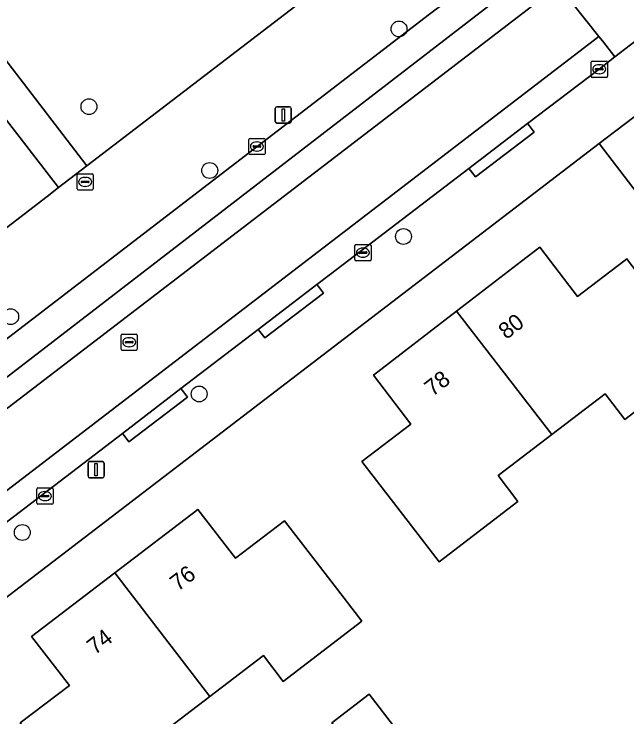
# Model space of a CAD drawing. Extents: x 159352 to 160617, y 385888 to 387323.
# Drawn here: x 160229.75 to 160267.44, y 386721.96 to 386765.21 of the extents above; entities that cross this region are included whole.
import ezdxf

# ---------------------------------------------------------------- set-up
doc = ezdxf.new("R2010")
doc.units = 0
for name, color, linetype in [('IMGEO_Boom', 7, 'Continuous'), ('IMGEO_Erf', 7, 'Continuous'), ('IMGEO_Groenvoorziening', 7, 'Continuous'), ('IMGEO_Kolk', 7, 'Continuous'), ('IMGEO_Lichtmast', 7, 'Continuous'), ('IMGEO_Pand', 7, 'Continuous'), ('IMGEO_Pand_nummerreeks', 7, 'Continuous'), ('IMGEO_Parkeervlak_gesloten', 7, 'Continuous'), ('IMGEO_Rijbaan_lokaal_gesloten', 7, 'Continuous'), ('IMGEO_Rioolput', 7, 'Continuous'), ('IMGEO_Voetpad_open', 7, 'Continuous')]:
    doc.layers.add(name, color=color, linetype=linetype)

msp = doc.modelspace()

# ---------------------------------------------------------------- linework, layer by layer
at = {"layer": 'IMGEO_Boom'}
for centre in [(160253.427, 386764.288), (160234.359, 386759.508), (160241.785, 386755.581), (160253.7, 386751.521), (160229.544, 386746.586), (160241.135, 386741.83), (160230.257, 386733.307)]:
    msp.add_circle(centre, 0.489, dxfattribs=at)
at = {"layer": 'IMGEO_Erf'}
for points in [[(160208.162, 386786.037), (160210.231, 386787.624), (160217.253, 386778.043), (160218.016, 386777.04), (160234.226, 386755.873), (160256.273, 386772.764)], [(160226.815, 386750.172), (160231.778, 386753.983), (160232.487, 386754.53), (160208.162, 386786.037)], [(160294.154, 386720.078), (160292.522, 386722.194), (160288.093, 386727.991), (160265.745, 386757.237), (160256.291, 386750), (160203.329, 386709.461), (160207.16, 386703.955), (160216.013, 386691.229), (160210.854, 386687.263), (160206.666, 386684.043), (160206.023, 386683.551), (160208.385, 386680.46), (160219.222, 386666.026)]]:
    msp.add_lwpolyline(points, dxfattribs=at)
for points in [[(160262.819, 386739.332), (160259.515, 386736.804), (160260.731, 386735.215), (160255.887, 386731.508), (160254.188, 386733.707), (160251.132, 386737.665), (160254.16, 386739.963), (160251.861, 386742.992), (160256.96, 386746.922), (160260.952, 386750), (160262.079, 386750.869), (160262.741, 386750), (160264.395, 386747.828), (160267.247, 386750), (160267.437, 386750.145), (160267.548, 386750), (160272.166, 386743.966), (160268.196, 386740.928), (160267.322, 386740.259), (160266.107, 386741.848)], [(160246.306, 386724.147), (160245.091, 386725.732), (160241.795, 386723.21), (160238.499, 386720.688), (160239.712, 386719.101), (160234.874, 386715.398), (160233.174, 386717.616), (160230.133, 386721.585), (160233.157, 386723.895), (160230.828, 386726.897), (160235.954, 386730.824), (160241.044, 386734.723), (160243.364, 386731.728), (160246.378, 386734.03), (160249.431, 386730.071), (160251.144, 386727.85)], [(160250.992, 386719.37), (160249.29, 386721.594), (160251.599, 386723.362), (160253.301, 386721.138)]]:
    msp.add_lwpolyline(points, close=True, dxfattribs=at)
at = {"layer": 'IMGEO_Groenvoorziening'}
msp.add_lwpolyline([(160288.093, 386727.991), (160292.522, 386722.194), (160294.154, 386720.078), (160296.032, 386721.52), (160275.935, 386750), (160269.047, 386759.761), (160266.169, 386757.561), (160265.745, 386757.237)], close=True, dxfattribs=at)
at = {"layer": 'IMGEO_Kolk'}
for p, q in [((160265.24, 386761.385), (160265.24, 386762.237)), ((160265.315, 386762.311), (160266.167, 386762.311)), ((160266.241, 386762.237), (160266.241, 386761.385)), ((160265.499, 386761.805), (160265.499, 386761.817)), ((160265.542, 386761.854), (160265.94, 386761.854)), ((160265.728, 386762.091), (160265.753, 386762.091)), ((160265.983, 386761.817), (160265.983, 386761.805)), ((160265.937, 386761.768), (160265.539, 386761.768)), ((160265.751, 386761.531), (160265.726, 386761.531)), ((160266.167, 386761.311), (160265.315, 386761.311)), ((160244.187, 386756.632), (160244.187, 386757.484)), ((160244.262, 386757.558), (160245.114, 386757.558)), ((160245.188, 386757.484), (160245.188, 386756.632)), ((160244.446, 386757.052), (160244.446, 386757.064)), ((160244.489, 386757.101), (160244.887, 386757.101)), ((160244.675, 386757.338), (160244.7, 386757.338)), ((160244.93, 386757.064), (160244.93, 386757.052)), ((160244.884, 386757.015), (160244.486, 386757.015)), ((160244.698, 386756.778), (160244.673, 386756.778)), ((160245.114, 386756.558), (160244.262, 386756.558)), ((160250.783, 386751.024), (160251.635, 386751.024)), ((160250.708, 386750.098), (160250.708, 386750.95)), ((160251.01, 386750.567), (160251.408, 386750.567)), ((160251.196, 386750.804), (160251.221, 386750.804)), ((160251.709, 386750.95), (160251.709, 386750.098)), ((160250.967, 386750.518), (160250.967, 386750.53)), ((160251.405, 386750.481), (160251.007, 386750.481)), ((160251.219, 386750.244), (160251.194, 386750.244)), ((160251.451, 386750.53), (160251.451, 386750.518)), ((160251.635, 386750.024), (160250.783, 386750.024)), ((160231.148, 386735.121), (160231.148, 386735.973)), ((160231.223, 386736.047), (160232.075, 386736.047)), ((160232.149, 386735.973), (160232.149, 386735.121)), ((160231.407, 386735.541), (160231.407, 386735.553)), ((160231.845, 386735.504), (160231.447, 386735.504)), ((160231.45, 386735.59), (160231.848, 386735.59)), ((160231.636, 386735.827), (160231.661, 386735.827)), ((160231.891, 386735.553), (160231.891, 386735.541)), ((160232.075, 386735.047), (160231.223, 386735.047)), ((160231.659, 386735.267), (160231.634, 386735.267))]:
    msp.add_line(p, q, dxfattribs=at)
for points in [[(160265.24, 386761.385), (160265.24, 386762.237)], [(160265.315, 386762.311), (160266.167, 386762.311)], [(160266.241, 386762.237), (160266.241, 386761.385)], [(160266.167, 386761.311), (160265.315, 386761.311)], [(160244.187, 386756.632), (160244.187, 386757.484)], [(160244.262, 386757.558), (160245.114, 386757.558)], [(160245.188, 386757.484), (160245.188, 386756.632)], [(160245.114, 386756.558), (160244.262, 386756.558)], [(160250.783, 386751.024), (160251.635, 386751.024)], [(160250.708, 386750.098), (160250.708, 386750.95)], [(160251.709, 386750.95), (160251.709, 386750.098)], [(160251.635, 386750.024), (160250.783, 386750.024)], [(160231.148, 386735.121), (160231.148, 386735.973)], [(160231.223, 386736.047), (160232.075, 386736.047)], [(160232.149, 386735.973), (160232.149, 386735.121)], [(160232.075, 386735.047), (160231.223, 386735.047)]]:
    msp.add_lwpolyline(points, dxfattribs=at)
for centre, radius, start, end in [((160265.317, 386762.235), 0.0765, 91.552, 178.448), ((160265.317, 386762.235), 0.0765, 91.552, 178.448), ((160266.165, 386762.235), 0.0765, 1.552, 88.448), ((160266.165, 386762.235), 0.0765, 1.552, 88.448), ((160265.539, 386761.814), 0.0403, 85.8775, 175.7526), ((160265.536, 386761.804), 0.0366, 178.938, 274.7102), ((160265.94, 386761.811), 0.043, 264.8664, 352.4533), ((160265.944, 386761.816), 0.0386, 1.7309, 96.639), ((160265.317, 386761.387), 0.0765, 181.552, 268.448), ((160265.317, 386761.387), 0.0765, 181.552, 268.448), ((160266.165, 386761.387), 0.0765, 271.552, 358.448), ((160266.165, 386761.387), 0.0765, 271.552, 358.448), ((160244.264, 386757.482), 0.0765, 91.552, 178.448), ((160244.264, 386757.482), 0.0765, 91.552, 178.448), ((160245.112, 386757.482), 0.0765, 1.552, 88.448), ((160245.112, 386757.482), 0.0765, 1.552, 88.448), ((160244.486, 386757.061), 0.0403, 85.8775, 175.7526), ((160244.483, 386757.051), 0.0366, 178.938, 274.7102), ((160244.887, 386757.058), 0.043, 264.8664, 352.4533), ((160244.891, 386757.063), 0.0386, 1.7309, 96.639), ((160244.264, 386756.634), 0.0765, 181.552, 268.448), ((160244.264, 386756.634), 0.0765, 181.552, 268.448), ((160245.112, 386756.634), 0.0765, 271.552, 358.448), ((160245.112, 386756.634), 0.0765, 271.552, 358.448), ((160250.785, 386750.948), 0.0765, 91.552, 178.448), ((160250.785, 386750.948), 0.0765, 91.552, 178.448), ((160251.633, 386750.948), 0.0765, 1.552, 88.448), ((160251.633, 386750.948), 0.0765, 1.552, 88.448), ((160251.007, 386750.527), 0.0403, 85.8775, 175.7526), ((160251.412, 386750.529), 0.0386, 1.7309, 96.639), ((160251.004, 386750.517), 0.0366, 178.938, 274.7102), ((160251.408, 386750.524), 0.043, 264.8664, 352.4533), ((160250.785, 386750.1), 0.0765, 181.552, 268.448), ((160250.785, 386750.1), 0.0765, 181.552, 268.448), ((160251.633, 386750.1), 0.0765, 271.552, 358.448), ((160251.633, 386750.1), 0.0765, 271.552, 358.448), ((160231.225, 386735.971), 0.0765, 91.552, 178.448), ((160231.225, 386735.971), 0.0765, 91.552, 178.448), ((160232.073, 386735.971), 0.0765, 1.552, 88.448), ((160232.073, 386735.971), 0.0765, 1.552, 88.448), ((160231.447, 386735.55), 0.0403, 85.8775, 175.7526), ((160231.444, 386735.54), 0.0366, 178.938, 274.7102), ((160231.848, 386735.547), 0.043, 264.8664, 352.4533), ((160231.852, 386735.552), 0.0386, 1.7309, 96.639), ((160231.225, 386735.123), 0.0765, 181.552, 268.448), ((160231.225, 386735.123), 0.0765, 181.552, 268.448), ((160232.073, 386735.123), 0.0765, 271.552, 358.448), ((160232.073, 386735.123), 0.0765, 271.552, 358.448)]:
    msp.add_arc(centre, radius, start, end, dxfattribs=at)
for centre, major_axis, ratio, start_param, end_param in [((160265.727, 386761.811), (-0.387, 0.002), 0.722429, 4.712389, 7.853982), ((160265.752, 386761.811), (-0.39, 0.002), 0.717154, 1.570796, 4.712389), ((160244.674, 386757.058), (-0.387, 0.002), 0.722429, 4.712389, 7.853982), ((160244.699, 386757.058), (-0.39, 0.002), 0.717154, 1.570796, 4.712389), ((160251.195, 386750.524), (-0.387, 0.002), 0.722429, 4.712389, 7.853982), ((160251.22, 386750.524), (-0.39, 0.002), 0.717154, 1.570796, 4.712389), ((160231.635, 386735.547), (-0.387, 0.002), 0.722429, 4.712389, 7.853982), ((160231.66, 386735.547), (-0.39, 0.002), 0.717154, 1.570796, 4.712389)]:
    msp.add_ellipse(centre, major_axis=major_axis, ratio=ratio, start_param=start_param, end_param=end_param, dxfattribs=at)
at = {"layer": 'IMGEO_Lichtmast'}
for p, q in [((160245.811, 386758.599), (160245.811, 386759.399)), ((160245.811, 386759.399), (160245.811, 386758.599)), ((160245.911, 386759.499), (160246.701, 386759.499)), ((160246.701, 386759.499), (160245.911, 386759.499)), ((160246.801, 386759.399), (160246.801, 386758.599)), ((160246.801, 386758.599), (160246.801, 386759.399)), ((160246.701, 386758.499), (160245.911, 386758.499)), ((160245.911, 386758.499), (160246.701, 386758.499)), ((160234.399, 386737.67), (160235.189, 386737.67)), ((160235.189, 386737.67), (160234.399, 386737.67)), ((160234.299, 386736.77), (160234.299, 386737.57)), ((160234.299, 386737.57), (160234.299, 386736.77)), ((160235.289, 386737.57), (160235.289, 386736.77)), ((160235.289, 386736.77), (160235.289, 386737.57)), ((160235.189, 386736.67), (160234.399, 386736.67)), ((160234.399, 386736.67), (160235.189, 386736.67))]:
    msp.add_line(p, q, dxfattribs=at)
for points in [[(160246.231, 386759.374), (160246.381, 386759.374), (160246.381, 386758.624), (160246.231, 386758.624), (160246.231, 386759.374)], [(160234.719, 386737.545), (160234.869, 386737.545), (160234.869, 386736.795), (160234.719, 386736.795), (160234.719, 386737.545)]]:
    msp.add_lwpolyline(points, dxfattribs=at)
for centre, start, end in [((160245.911, 386759.399), 90, 180), ((160245.911, 386759.399), 90, 180), ((160246.701, 386759.399), 0, 90), ((160246.701, 386759.399), 360, 90), ((160245.911, 386758.599), 180, 270), ((160245.911, 386758.599), 180, 270), ((160246.701, 386758.599), 270, 0), ((160246.701, 386758.599), 270, 0), ((160234.399, 386737.57), 90, 180), ((160234.399, 386737.57), 90, 180), ((160235.189, 386737.57), 0, 90), ((160235.189, 386737.57), 360, 90), ((160234.399, 386736.77), 180, 270), ((160234.399, 386736.77), 180, 270), ((160235.189, 386736.77), 270, 0), ((160235.189, 386736.77), 270, 0)]:
    msp.add_arc(centre, 0.1, start, end, dxfattribs=at)
at = {"layer": 'IMGEO_Pand'}
for points in [[(160262.819, 386739.332), (160266.107, 386741.848), (160267.322, 386740.259), (160268.196, 386740.928), (160272.166, 386743.966), (160267.548, 386750), (160267.437, 386750.145), (160267.247, 386750), (160264.395, 386747.828), (160262.741, 386750), (160262.079, 386750.869), (160260.952, 386750), (160256.96, 386746.922)], [(160256.96, 386746.922), (160251.861, 386742.992), (160254.16, 386739.963), (160251.132, 386737.665), (160254.188, 386733.707), (160255.887, 386731.508), (160260.731, 386735.215), (160259.515, 386736.804), (160262.819, 386739.332)], [(160241.795, 386723.21), (160245.091, 386725.732), (160246.306, 386724.147), (160251.144, 386727.85), (160249.431, 386730.071), (160246.378, 386734.03), (160243.364, 386731.728), (160241.044, 386734.723), (160235.954, 386730.824)], [(160235.954, 386730.824), (160230.828, 386726.897), (160233.157, 386723.895), (160230.133, 386721.585), (160233.174, 386717.616), (160234.874, 386715.398), (160239.712, 386719.101), (160238.499, 386720.688), (160241.795, 386723.21)], [(160250.992, 386719.37), (160253.301, 386721.138), (160251.599, 386723.362), (160249.29, 386721.594)]]:
    msp.add_lwpolyline(points, close=True, dxfattribs=at)
at = {"layer": 'IMGEO_Parkeervlak_gesloten'}
for points in [[(160139.646, 386675.944), (160139.196, 386674.029), (160138.724, 386673.278), (160189.088, 386711.883), (160260.208, 386766.688)], [(160256.563, 386766.122), (160256.349, 386765.973), (160255.309, 386765.203), (160212.149, 386732.055)]]:
    msp.add_lwpolyline(points, dxfattribs=at)
at = {"layer": 'IMGEO_Rijbaan_lokaal_gesloten'}
msp.add_lwpolyline([(160264.968, 386770.335), (160262.236, 386768.235), (160263.243, 386766.961), (160265.721, 386763.827), (160265.94, 386763.551), (160266.707, 386762.581), (160270.555, 386765.53)], dxfattribs=at)
for points in [[(160263.243, 386766.961), (160262.236, 386768.235), (160260.208, 386766.688), (160189.088, 386711.883), (160138.724, 386673.278), (160139.601, 386672.162), (160189.942, 386710.759)], [(160265.721, 386763.827), (160263.243, 386766.961), (160189.942, 386710.759), (160139.601, 386672.162), (160142.105, 386668.973), (160158.757, 386681.758), (160177.013, 386695.834), (160177.235, 386695.527), (160177.925, 386694.571), (160178.543, 386695.043), (160191.838, 386705.219), (160192.346, 386705.608), (160192.757, 386705.91), (160192.024, 386706.88), (160191.799, 386707.177), (160225.41, 386732.911)], [(160236.417, 386739.403), (160240.016, 386742.157), (160244.774, 386745.797), (160248.382, 386748.558), (160249.211, 386749.192), (160257.722, 386755.706), (160261.335, 386758.471), (160265.741, 386761.811), (160266.707, 386762.581), (160265.94, 386763.551), (160265.721, 386763.827), (160225.41, 386732.911), (160191.799, 386707.177), (160192.024, 386706.88), (160192.757, 386705.91), (160193.01, 386706.097), (160202.515, 386713.397), (160204.262, 386714.739), (160206.09, 386716.144), (160215.677, 386723.511), (160219.27, 386726.272), (160222.61, 386728.839), (160223.626, 386729.616), (160227.259, 386732.396)]]:
    msp.add_lwpolyline(points, close=True, dxfattribs=at)
at = {"layer": 'IMGEO_Rioolput'}
for p, q in [((160233.699, 386755.379), (160234.551, 386755.379)), ((160233.624, 386754.453), (160233.624, 386755.305)), ((160233.883, 386754.873), (160233.883, 386754.885)), ((160233.926, 386754.922), (160234.324, 386754.922)), ((160234.112, 386755.159), (160234.137, 386755.159)), ((160234.367, 386754.885), (160234.367, 386754.873)), ((160234.625, 386755.305), (160234.625, 386754.453)), ((160234.321, 386754.836), (160233.923, 386754.836)), ((160234.135, 386754.599), (160234.11, 386754.599)), ((160234.551, 386754.379), (160233.699, 386754.379)), ((160236.331, 386744.588), (160236.331, 386745.44)), ((160236.406, 386745.514), (160237.258, 386745.514)), ((160237.332, 386745.44), (160237.332, 386744.588)), ((160236.59, 386745.008), (160236.59, 386745.02)), ((160237.028, 386744.971), (160236.63, 386744.971)), ((160236.633, 386745.057), (160237.031, 386745.057)), ((160236.819, 386745.294), (160236.844, 386745.294)), ((160237.074, 386745.02), (160237.074, 386745.008)), ((160237.258, 386744.514), (160236.406, 386744.514)), ((160236.842, 386744.734), (160236.817, 386744.734))]:
    msp.add_line(p, q, dxfattribs=at)
for points in [[(160233.699, 386755.379), (160234.551, 386755.379)], [(160233.624, 386754.453), (160233.624, 386755.305)], [(160234.625, 386755.305), (160234.625, 386754.453)], [(160234.551, 386754.379), (160233.699, 386754.379)], [(160236.331, 386744.588), (160236.331, 386745.44)], [(160236.406, 386745.514), (160237.258, 386745.514)], [(160237.332, 386745.44), (160237.332, 386744.588)], [(160237.258, 386744.514), (160236.406, 386744.514)]]:
    msp.add_lwpolyline(points, dxfattribs=at)
for centre, radius, start, end in [((160233.701, 386755.303), 0.0765, 91.552, 178.448), ((160233.701, 386755.303), 0.0765, 91.552, 178.448), ((160234.549, 386755.303), 0.0765, 1.552, 88.448), ((160234.549, 386755.303), 0.0765, 1.552, 88.448), ((160233.923, 386754.882), 0.0403, 85.8775, 175.7526), ((160234.328, 386754.884), 0.0386, 1.7309, 96.639), ((160233.701, 386754.455), 0.0765, 181.552, 268.448), ((160233.701, 386754.455), 0.0765, 181.552, 268.448), ((160233.92, 386754.872), 0.0366, 178.938, 274.7102), ((160234.324, 386754.879), 0.043, 264.8664, 352.4533), ((160234.549, 386754.455), 0.0765, 271.552, 358.448), ((160234.549, 386754.455), 0.0765, 271.552, 358.448), ((160236.408, 386745.438), 0.0765, 91.552, 178.448), ((160236.408, 386745.438), 0.0765, 91.552, 178.448), ((160237.256, 386745.438), 0.0765, 1.552, 88.448), ((160237.256, 386745.438), 0.0765, 1.552, 88.448), ((160236.63, 386745.017), 0.0403, 85.8775, 175.7526), ((160236.627, 386745.007), 0.0366, 178.938, 274.7102), ((160237.031, 386745.014), 0.043, 264.8664, 352.4533), ((160237.035, 386745.019), 0.0386, 1.7309, 96.639), ((160236.408, 386744.59), 0.0765, 181.552, 268.448), ((160236.408, 386744.59), 0.0765, 181.552, 268.448), ((160237.256, 386744.59), 0.0765, 271.552, 358.448), ((160237.256, 386744.59), 0.0765, 271.552, 358.448)]:
    msp.add_arc(centre, radius, start, end, dxfattribs=at)
for centre, major_axis, ratio, start_param, end_param in [((160234.111, 386754.879), (-0.387, 0.002), 0.722429, 4.712389, 7.853982), ((160234.136, 386754.879), (-0.39, 0.002), 0.717154, 1.570796, 4.712389), ((160236.818, 386745.014), (-0.387, 0.002), 0.722429, 4.712389, 7.853982), ((160236.843, 386745.014), (-0.39, 0.002), 0.717154, 1.570796, 4.712389)]:
    msp.add_ellipse(centre, major_axis=major_axis, ratio=ratio, start_param=start_param, end_param=end_param, dxfattribs=at)
at = {"layer": 'IMGEO_Voetpad_open'}
for points in [[(160218.016, 386777.04), (160217.253, 386778.043), (160210.231, 386787.624), (160208.162, 386786.037), (160232.487, 386754.53), (160234.226, 386755.873)], [(160261.736, 386757.946), (160261.433, 386758.343), (160261.335, 386758.471), (160257.722, 386755.706), (160257.819, 386755.579), (160258.122, 386755.182)], [(160248.78, 386748.037), (160248.477, 386748.434), (160248.382, 386748.558), (160244.774, 386745.797), (160244.868, 386745.674), (160245.171, 386745.277)], [(160240.413, 386741.639), (160240.109, 386742.035), (160240.016, 386742.157), (160236.417, 386739.403), (160236.513, 386739.278), (160236.817, 386738.882)]]:
    msp.add_lwpolyline(points, close=True, dxfattribs=at)
for points in [[(160256.273, 386772.764), (160234.226, 386755.873), (160232.487, 386754.53), (160231.778, 386753.983), (160226.815, 386750.172), (160226.59, 386750), (160218.171, 386743.536), (160216.704, 386742.41), (160207.912, 386735.659), (160205.315, 386733.707), (160204.593, 386733.146), (160203.11, 386731.994), (160200.505, 386729.971), (160184.681, 386717.681)], [(160212.149, 386732.055), (160255.309, 386765.203), (160256.349, 386765.973), (160256.563, 386766.122)], [(160270.555, 386765.53), (160266.707, 386762.581), (160265.741, 386761.811), (160261.335, 386758.471), (160261.433, 386758.343), (160261.736, 386757.946), (160258.122, 386755.182), (160257.819, 386755.579), (160257.722, 386755.706), (160249.211, 386749.192), (160248.382, 386748.558), (160248.477, 386748.434), (160248.78, 386748.037), (160245.171, 386745.277), (160244.868, 386745.674), (160244.774, 386745.797), (160240.016, 386742.157), (160240.109, 386742.035), (160240.413, 386741.639), (160236.817, 386738.882), (160236.513, 386739.278), (160236.417, 386739.403), (160227.259, 386732.396)], [(160203.329, 386709.461), (160256.291, 386750), (160265.745, 386757.237), (160266.169, 386757.561), (160269.047, 386759.761), (160275.958, 386764.94)]]:
    msp.add_lwpolyline(points, dxfattribs=at)

# ---------------------------------------------------------------- texts
at = {"layer": 'IMGEO_Pand_nummerreeks'}
for s, rotation, p in [('80', 37.6284, (160260.03, 386745.148)), ('78', 37.6284, (160255.484, 386741.644)), ('76', 37.454, (160239.829, 386729.659)), ('74', 37.454, (160234.721, 386725.746))]:
    msp.add_text(s, height=1, rotation=rotation, dxfattribs=at).set_placement(p)

doc.saveas('drawing.dxf')
